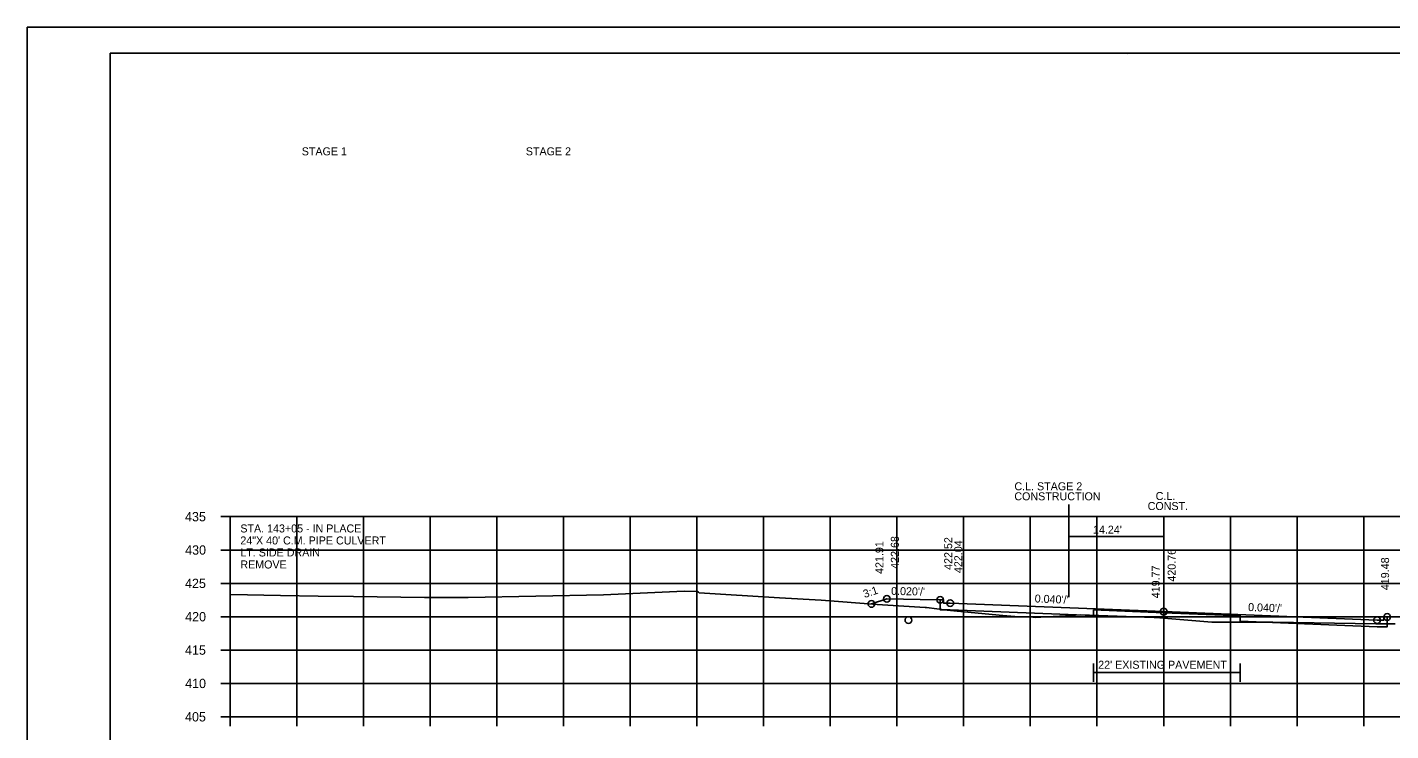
# Model space of a CAD drawing. Extents: x 1538688 to 1540766, y 656250 to 671912.
# Drawn here: x 1538687.8 to 1538892.2, y 662845.9 to 662951.4 of the extents above; entities that cross this region are included whole.
import ezdxf

# ---------------------------------------------------------------- set-up
doc = ezdxf.new("R2010")
doc.units = 0
for name, color, linetype in [('18', 7, 'Continuous'), ('20', 7, 'Continuous'), ('22', 7, 'Continuous'), ('26', 7, 'Continuous'), ('39', 7, 'Continuous'), ('41', 7, 'Continuous'), ('42', 7, 'Continuous'), ('7', 7, 'Continuous'), ('Borings', 7, 'Continuous'), ('Default', 7, 'Continuous'), ('Horizontal Alignment', 7, 'Continuous'), ('RipRap', 7, 'Continuous'), ('Wall Heights', 7, 'Continuous')]:
    doc.layers.add(name, color=color, linetype=linetype)

msp = doc.modelspace()

# ---------------------------------------------------------------- linework, layer by layer
at = {"layer": '18'}
msp.add_lwpolyline([(1538718.18, 662866.34), (1538718.3, 662866.34), (1538725.76, 662866.19), (1538731.4, 662866.11), (1538736.68, 662866.05), (1538747.32, 662865.88), (1538752.01, 662865.89), (1538753.9, 662865.88), (1538774.2, 662866.3), (1538786.28, 662866.84), (1538788.25, 662866.8), (1538788.41, 662866.71), (1538788.54, 662866.58), (1538800.57, 662865.86), (1538806.81, 662865.5), (1538815.21, 662864.87), (1538822.41, 662864.4), (1538822.55, 662864.39), (1538822.6, 662864.39), (1538825.7, 662864.01), (1538826.72, 662863.9), (1538828.27, 662863.76), (1538834.05, 662863.18), (1538835.86, 662863.07), (1538838.58, 662862.94), (1538838.97, 662862.88), (1538839.76, 662862.93), (1538843.44, 662863.17), (1538845.71, 662863.31), (1538855.28, 662862.95), (1538856.74, 662862.9), (1538857.6, 662862.83), (1538865.4, 662862.22), (1538866.11, 662862.21), (1538874.57, 662862.19), (1538890.01, 662861.97), (1538892.91, 662861.94)], dxfattribs=at)
at = {"layer": '20'}
msp.add_lwpolyline([(1538814.35, 662864.93), (1538816.67, 662865.7), (1538821.67, 662865.6), (1538824.67, 662865.54), (1538825.17, 662865.54), (1538825.18, 662865.04), (1538826.18, 662865.06), (1538858.18, 662863.78), (1538890.18, 662862.5), (1538891.18, 662862.48), (1538891.19, 662862.98), (1538891.69, 662862.98), (1538894.69, 662863.04), (1538899.69, 662863.14), (1538902.87, 662862.08)], dxfattribs=at)
at = {"layer": '22'}
for p, q in [((1538718.18, 662878.02), (1538998.18, 662878.02)), ((1538718.18, 662848.02), (1538718.18, 662878.02)), ((1538718.18, 662878.02), (1538998.18, 662878.02)), ((1538718.18, 662848.02), (1538718.18, 662878.02)), ((1538728.18, 662848.02), (1538728.18, 662878.02)), ((1538728.18, 662848.02), (1538728.18, 662878.02)), ((1538738.18, 662848.02), (1538738.18, 662878.02)), ((1538738.18, 662848.02), (1538738.18, 662878.02)), ((1538748.18, 662848.02), (1538748.18, 662878.02)), ((1538748.18, 662848.02), (1538748.18, 662878.02)), ((1538758.18, 662848.02), (1538758.18, 662878.02)), ((1538758.18, 662848.02), (1538758.18, 662878.02)), ((1538768.18, 662848.02), (1538768.18, 662878.02)), ((1538768.18, 662848.02), (1538768.18, 662878.02)), ((1538778.18, 662848.02), (1538778.18, 662878.02)), ((1538778.18, 662848.02), (1538778.18, 662878.02)), ((1538788.18, 662848.02), (1538788.18, 662878.02)), ((1538788.18, 662848.02), (1538788.18, 662878.02)), ((1538798.18, 662848.02), (1538798.18, 662878.02)), ((1538798.18, 662848.02), (1538798.18, 662878.02)), ((1538808.18, 662848.02), (1538808.18, 662878.02)), ((1538808.18, 662848.02), (1538808.18, 662878.02)), ((1538818.18, 662848.02), (1538818.18, 662878.02)), ((1538818.18, 662848.02), (1538818.18, 662878.02)), ((1538828.18, 662848.02), (1538828.18, 662878.02)), ((1538828.18, 662848.02), (1538828.18, 662878.02)), ((1538838.18, 662848.02), (1538838.18, 662878.02)), ((1538838.18, 662848.02), (1538838.18, 662878.02)), ((1538848.18, 662848.02), (1538848.18, 662878.02)), ((1538848.18, 662848.02), (1538848.18, 662878.02)), ((1538858.18, 662848.02), (1538858.18, 662878.02)), ((1538858.18, 662848.02), (1538858.18, 662878.02)), ((1538868.18, 662848.02), (1538868.18, 662878.02)), ((1538868.18, 662848.02), (1538868.18, 662878.02)), ((1538878.18, 662848.02), (1538878.18, 662878.02)), ((1538878.18, 662848.02), (1538878.18, 662878.02)), ((1538888.18, 662848.02), (1538888.18, 662878.02)), ((1538888.18, 662848.02), (1538888.18, 662878.02)), ((1538718.18, 662873.02), (1538998.18, 662873.02)), ((1538718.18, 662873.02), (1538998.18, 662873.02)), ((1538718.18, 662868.02), (1538998.18, 662868.02)), ((1538718.18, 662868.02), (1538998.18, 662868.02)), ((1538718.18, 662863.02), (1538998.18, 662863.02)), ((1538718.18, 662863.02), (1538998.18, 662863.02)), ((1538718.18, 662858.02), (1538998.18, 662858.02)), ((1538718.18, 662858.02), (1538998.18, 662858.02)), ((1538718.18, 662853.02), (1538998.18, 662853.02)), ((1538718.18, 662853.02), (1538998.18, 662853.02)), ((1538718.18, 662848.02), (1538998.18, 662848.02)), ((1538718.18, 662848.02), (1538998.18, 662848.02))]:
    msp.add_line(p, q, dxfattribs=at)
at = {"layer": '26'}
msp.add_line((1538687.78, 662951.37), (1539021.11, 662951.37), dxfattribs=at)
msp.add_lwpolyline([(1538687.77, 662951.37), (1539021.11, 662951.37), (1539021.11, 662738.04), (1538687.77, 662738.04)], close=True, dxfattribs=at)
for centre in [(1538814.35, 662864.93), (1538816.67, 662865.7), (1538824.67, 662865.54), (1538826.18, 662865.06), (1538858.18, 662863.78), (1538890.18, 662862.5), (1538891.69, 662862.98)]:
    msp.add_circle(centre, 0.5, dxfattribs=at)
at = {"layer": '39'}
msp.add_circle((1538819.9, 662862.52), 0.5, dxfattribs=at)
at = {"layer": '7'}
for p, q in [((1538847.66, 662856.03), (1538847.66, 662853.28)), ((1538869.66, 662854.65), (1538847.66, 662854.65)), ((1538869.66, 662856.03), (1538869.66, 662853.28))]:
    msp.add_line(p, q, dxfattribs=at)
at = {"layer": 'Borings'}
for p, q in [((1538716.78, 662878.02), (1538718.18, 662878.02)), ((1538718.18, 662848.02), (1538718.18, 662878.02)), ((1538716.78, 662873.02), (1538718.18, 662873.02)), ((1538716.78, 662868.02), (1538718.18, 662868.02)), ((1538716.78, 662863.02), (1538718.18, 662863.02)), ((1538716.78, 662858.02), (1538718.18, 662858.02)), ((1538716.78, 662853.02), (1538718.18, 662853.02)), ((1538716.78, 662848.02), (1538718.18, 662848.02)), ((1538718.18, 662848.02), (1538998.18, 662848.02)), ((1538718.18, 662846.62), (1538718.18, 662848.02)), ((1538728.18, 662846.62), (1538728.18, 662848.02)), ((1538738.18, 662846.62), (1538738.18, 662848.02)), ((1538748.18, 662846.62), (1538748.18, 662848.02)), ((1538758.18, 662846.62), (1538758.18, 662848.02)), ((1538768.18, 662846.62), (1538768.18, 662848.02)), ((1538778.18, 662846.62), (1538778.18, 662848.02)), ((1538788.18, 662846.62), (1538788.18, 662848.02)), ((1538798.18, 662846.62), (1538798.18, 662848.02)), ((1538808.18, 662846.62), (1538808.18, 662848.02)), ((1538818.18, 662846.62), (1538818.18, 662848.02)), ((1538828.18, 662846.62), (1538828.18, 662848.02)), ((1538838.18, 662846.62), (1538838.18, 662848.02)), ((1538848.18, 662846.62), (1538848.18, 662848.02)), ((1538858.18, 662846.62), (1538858.18, 662848.02)), ((1538868.18, 662846.62), (1538868.18, 662848.02)), ((1538878.18, 662846.62), (1538878.18, 662848.02)), ((1538888.18, 662846.62), (1538888.18, 662848.02))]:
    msp.add_line(p, q, dxfattribs=at)
at = {"layer": 'Default'}
for p, q in [((1538843.94, 662879.86), (1538843.94, 662865.95)), ((1538858.18, 662877.56), (1538858.18, 662872.56)), ((1538858.18, 662875.06), (1538843.94, 662875.06))]:
    msp.add_line(p, q, dxfattribs=at)
at = {"layer": 'RipRap'}
for p, q in [((1538700.18, 662947.48), (1539016.36, 662947.48)), ((1538700.18, 662742.02), (1538700.18, 662947.48)), ((1538852.7, 662947.22), (1538852.7, 662947.22)), ((1538852.7, 662947.22), (1538852.7, 662947.22))]:
    msp.add_line(p, q, dxfattribs=at)
at = {"layer": 'Wall Heights'}
msp.add_lwpolyline([(1538891.69, 662862.98), (1538891.69, 662861.48), (1538890.18, 662861.5), (1538869.67, 662862.33), (1538869.67, 662863.16), (1538858.18, 662863.62), (1538847.67, 662864.04), (1538847.67, 662863.21), (1538826.18, 662864.06), (1538824.67, 662864.04), (1538824.67, 662865.54)], dxfattribs=at)

# ---------------------------------------------------------------- texts
at = {"layer": '41'}
for s, p in [('421.91', (1538816.15, 662869.43)), ('422.68', (1538818.47, 662870.2)), ('422.52', (1538826.47, 662870.04)), ('422.04', (1538827.98, 662869.56)), ('420.76', (1538859.98, 662868.28)), ('419.48', (1538891.98, 662867)), ('419.77', (1538857.58, 662865.79))]:
    msp.add_text(s, height=1.2, rotation=90, dxfattribs=at).set_placement(p)
at = {"layer": '42'}
for s, rotation, p in [('3:1', 18.4349, (1538813.34, 662865.81)), ("0.020'/'", 358.8542, (1538817.3, 662866.29)), ("0.040'/'", 357.7094, (1538838.82, 662865.16)), ("0.040'/'", 357.7094, (1538870.82, 662863.88))]:
    msp.add_text(s, height=1.2, rotation=rotation, dxfattribs=at).set_placement(p)
at = {"layer": '7'}
msp.add_text("22' EXISTING PAVEMENT", height=1.2, dxfattribs=at).set_placement((1538848.36, 662855.22))
at = {"layer": 'Default'}
for s, p in [('STAGE 1', (1538728.93, 662932.18)), ('STAGE 2', (1538762.53, 662932.18)), ('CONSTRUCTION', (1538835.79, 662880.47)), ('C.L. STAGE 2', (1538835.8, 662881.97)), ('C.L.', (1538856.98, 662880.51)), ('CONST.', (1538855.78, 662879.01)), ('STA. 143+05 - IN PLACE', (1538719.72, 662875.65)), ('24"X 40\' C.M. PIPE CULVERT', (1538719.72, 662873.85)), ("14.24'", (1538847.58, 662875.47)), ('LT. SIDE DRAIN', (1538719.72, 662872.05)), ('REMOVE', (1538719.72, 662870.25))]:
    msp.add_text(s, height=1.2, dxfattribs=at).set_placement(p)
at = {"layer": 'Horizontal Alignment'}
for s, p in [('435', (1538711.43, 662877.32)), ('430', (1538711.45, 662872.32)), ('425', (1538711.43, 662867.32)), ('420', (1538711.45, 662862.32)), ('415', (1538711.43, 662857.32)), ('410', (1538711.45, 662852.32)), ('405', (1538711.43, 662847.32))]:
    msp.add_text(s, height=1.4, dxfattribs=at).set_placement(p)

doc.saveas('drawing.dxf')
